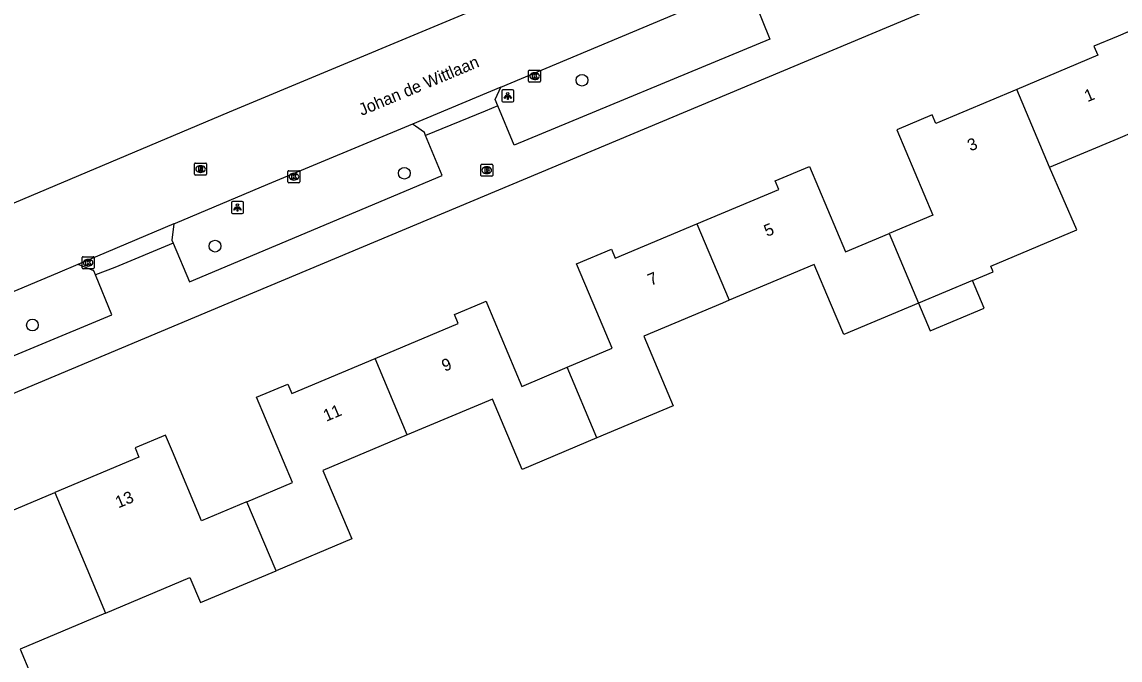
# Model space of a CAD drawing. Extents: x 162417 to 163721, y 384268 to 385416.
# Drawn here: x 163408.7 to 163500.2, y 384970.3 to 385023.4 of the extents above; entities that cross this region are included whole.
import ezdxf

# ---------------------------------------------------------------- set-up
doc = ezdxf.new("R2010")
doc.units = 0
for name, color, linetype in [('IMGEO_Boom', 7, 'Continuous'), ('IMGEO_Brandkraan', 7, 'Continuous'), ('IMGEO_Kolk', 7, 'Continuous'), ('IMGEO_Lichtpunt', 7, 'Continuous'), ('IMGEO_Openbare_ruimte_label', 7, 'Continuous'), ('IMGEO_Pand', 7, 'Continuous'), ('IMGEO_Pand_nummerreeks', 7, 'Continuous'), ('IMGEO_Rijbaan_lokaal_gesloten', 7, 'Continuous'), ('IMGEO_Rioolput', 7, 'Continuous'), ('IMGEO_Voetpad_open', 7, 'Continuous')]:
    doc.layers.add(name, color=color, linetype=linetype)

msp = doc.modelspace()

# ---------------------------------------------------------------- linework, layer by layer
at = {"layer": 'IMGEO_Boom'}
for centre in [(163455.331, 385018.572), (163440.528, 385010.828), (163424.753, 385004.752), (163409.535, 384998.178)]:
    msp.add_circle(centre, 0.489, dxfattribs=at)
at = {"layer": 'IMGEO_Brandkraan'}
for p, q in [((163446.894, 385010.65), (163446.894, 385011.502)), ((163446.969, 385011.576), (163447.821, 385011.576)), ((163447.382, 385011.356), (163447.407, 385011.356)), ((163447.895, 385011.502), (163447.895, 385010.65)), ((163447.821, 385010.576), (163446.969, 385010.576)), ((163447.405, 385010.796), (163447.38, 385010.796))]:
    msp.add_line(p, q, dxfattribs=at)
for points in [[(163446.894, 385010.65), (163446.894, 385011.502)], [(163446.969, 385011.576), (163447.821, 385011.576)], [(163447.242, 385011.276), (163447.242, 385010.876), (163447.455, 385010.876)], [(163447.473, 385011.276), (163447.242, 385011.276)], [(163447.421, 385011.195), (163447.367, 385011.195), (163447.367, 385011.119)], [(163447.895, 385011.502), (163447.895, 385010.65)], [(163447.821, 385010.576), (163446.969, 385010.576)], [(163447.367, 385011.119), (163447.42, 385011.119)], [(163447.429, 385011.043), (163447.367, 385011.043), (163447.367, 385010.962)], [(163447.367, 385010.962), (163447.429, 385010.962)]]:
    msp.add_lwpolyline(points, dxfattribs=at)
for centre, radius, start, end in [((163446.971, 385011.5), 0.0765, 91.55205, 178.44795), ((163446.971, 385011.5), 0.0765, 91.55205, 178.44795), ((163447.422, 385011.157), 0.0379, 267.82845, 90.93552), ((163447.477, 385011.131), 0.145, 59.4692, 91.53667), ((163447.502, 385011.178), 0.0922, 285.51372, 58.15012), ((163447.819, 385011.5), 0.0765, 1.55205, 88.44795), ((163447.819, 385011.5), 0.0765, 1.55205, 88.44795), ((163446.971, 385010.652), 0.0765, 181.55205, 268.44795), ((163446.971, 385010.652), 0.0765, 181.55205, 268.44795), ((163447.43, 385011.002), 0.0404, 269.87594, 90.50774), ((163447.461, 385011.127), 0.251, 268.66757, 293.53466), ((163447.507, 385010.986), 0.105, 301.31148, 78.98903), ((163447.819, 385010.652), 0.0765, 271.55205, 358.44795), ((163447.819, 385010.652), 0.0765, 271.55205, 358.44795)]:
    msp.add_arc(centre, radius, start, end, dxfattribs=at)
for centre, major_axis, ratio, start_param, end_param in [((163447.381, 385011.076), (-0.387, 0.002), 0.722429, 4.712389, 7.853982), ((163447.406, 385011.076), (-0.39, 0.002), 0.717154, 1.570796, 4.712389)]:
    msp.add_ellipse(centre, major_axis=major_axis, ratio=ratio, start_param=start_param, end_param=end_param, dxfattribs=at)
at = {"layer": 'IMGEO_Kolk'}
for p, q in [((163450.952, 385019.417), (163451.804, 385019.417)), ((163450.877, 385018.491), (163450.877, 385019.343)), ((163451.388, 385018.637), (163451.363, 385018.637)), ((163451.365, 385019.197), (163451.39, 385019.197)), ((163451.878, 385019.343), (163451.878, 385018.491)), ((163451.804, 385018.417), (163450.952, 385018.417)), ((163430.82, 385010.113), (163430.82, 385010.965)), ((163430.895, 385011.039), (163431.747, 385011.039)), ((163431.331, 385010.259), (163431.306, 385010.259)), ((163431.308, 385010.819), (163431.333, 385010.819)), ((163431.821, 385010.965), (163431.821, 385010.113)), ((163431.747, 385010.039), (163430.895, 385010.039)), ((163413.753, 385003.873), (163414.605, 385003.873)), ((163413.678, 385002.947), (163413.678, 385003.799)), ((163414.189, 385003.093), (163414.164, 385003.093)), ((163414.166, 385003.653), (163414.191, 385003.653)), ((163414.679, 385003.799), (163414.679, 385002.947)), ((163414.605, 385002.873), (163413.753, 385002.873))]:
    msp.add_line(p, q, dxfattribs=at)
for points in [[(163450.952, 385019.417), (163451.804, 385019.417)], [(163450.877, 385018.491), (163450.877, 385019.343)], [(163451.198, 385019.117), (163451.321, 385019.117), (163451.321, 385018.966), (163451.451, 385019.117), (163451.615, 385019.117), (163451.469, 385018.966), (163451.622, 385018.717), (163451.47, 385018.717), (163451.385, 385018.881), (163451.321, 385018.814), (163451.321, 385018.717), (163451.198, 385018.717), (163451.198, 385019.117)], [(163451.878, 385019.343), (163451.878, 385018.491)], [(163451.804, 385018.417), (163450.952, 385018.417)], [(163430.82, 385010.113), (163430.82, 385010.965)], [(163430.895, 385011.039), (163431.747, 385011.039)], [(163431.141, 385010.739), (163431.264, 385010.739), (163431.264, 385010.588), (163431.394, 385010.739), (163431.558, 385010.739), (163431.412, 385010.588), (163431.565, 385010.339), (163431.413, 385010.339), (163431.328, 385010.503), (163431.264, 385010.436), (163431.264, 385010.339), (163431.141, 385010.339), (163431.141, 385010.739)], [(163431.821, 385010.965), (163431.821, 385010.113)], [(163431.747, 385010.039), (163430.895, 385010.039)], [(163413.753, 385003.873), (163414.605, 385003.873)], [(163413.678, 385002.947), (163413.678, 385003.799)], [(163413.999, 385003.573), (163414.122, 385003.573), (163414.122, 385003.422), (163414.252, 385003.573), (163414.416, 385003.573), (163414.27, 385003.422), (163414.423, 385003.173), (163414.271, 385003.173), (163414.186, 385003.337), (163414.122, 385003.27), (163414.122, 385003.173), (163413.999, 385003.173), (163413.999, 385003.573)], [(163414.679, 385003.799), (163414.679, 385002.947)], [(163414.605, 385002.873), (163413.753, 385002.873)]]:
    msp.add_lwpolyline(points, dxfattribs=at)
for centre, start, end in [((163450.954, 385019.341), 91.55205, 178.44795), ((163450.954, 385019.341), 91.55205, 178.44795), ((163451.802, 385019.341), 1.55205, 88.44795), ((163451.802, 385019.341), 1.55205, 88.44795), ((163450.954, 385018.493), 181.55205, 268.44795), ((163450.954, 385018.493), 181.55205, 268.44795), ((163451.802, 385018.493), 271.55205, 358.44795), ((163451.802, 385018.493), 271.55205, 358.44795), ((163430.897, 385010.963), 91.55205, 178.44795), ((163430.897, 385010.963), 91.55205, 178.44795), ((163431.745, 385010.963), 1.55205, 88.44795), ((163431.745, 385010.963), 1.55205, 88.44795), ((163430.897, 385010.115), 181.55205, 268.44795), ((163430.897, 385010.115), 181.55205, 268.44795), ((163431.745, 385010.115), 271.55205, 358.44795), ((163431.745, 385010.115), 271.55205, 358.44795), ((163413.755, 385003.797), 91.55205, 178.44795), ((163413.755, 385003.797), 91.55205, 178.44795), ((163414.603, 385003.797), 1.55205, 88.44795), ((163414.603, 385003.797), 1.55205, 88.44795), ((163413.755, 385002.949), 181.55205, 268.44795), ((163413.755, 385002.949), 181.55205, 268.44795), ((163414.603, 385002.949), 271.55205, 358.44795), ((163414.603, 385002.949), 271.55205, 358.44795)]:
    msp.add_arc(centre, 0.0765, start, end, dxfattribs=at)
for centre, major_axis, ratio, start_param, end_param in [((163451.364, 385018.917), (-0.387, 0.002), 0.722429, 4.712389, 7.853982), ((163451.389, 385018.917), (-0.39, 0.002), 0.717154, 1.570796, 4.712389), ((163431.307, 385010.539), (-0.387, 0.002), 0.722429, 4.712389, 7.853982), ((163431.332, 385010.539), (-0.39, 0.002), 0.717154, 1.570796, 4.712389), ((163414.165, 385003.373), (-0.387, 0.002), 0.722429, 4.712389, 7.853982), ((163414.19, 385003.373), (-0.39, 0.002), 0.717154, 1.570796, 4.712389)]:
    msp.add_ellipse(centre, major_axis=major_axis, ratio=ratio, start_param=start_param, end_param=end_param, dxfattribs=at)
at = {"layer": 'IMGEO_Lichtpunt'}
for p, q in [((163448.647, 385017.665), (163448.647, 385016.858)), ((163448.647, 385017.665), (163448.647, 385016.858)), ((163449.549, 385017.76), (163448.741, 385017.76)), ((163449.549, 385017.76), (163448.741, 385017.76)), ((163449.643, 385016.858), (163449.643, 385017.665)), ((163449.643, 385016.858), (163449.643, 385017.665)), ((163448.741, 385016.764), (163449.549, 385016.764)), ((163448.741, 385016.764), (163449.549, 385016.764)), ((163427.025, 385008.465), (163426.217, 385008.465)), ((163427.025, 385008.465), (163426.217, 385008.465)), ((163426.123, 385008.37), (163426.123, 385007.563)), ((163426.123, 385008.37), (163426.123, 385007.563)), ((163426.217, 385007.469), (163427.025, 385007.469)), ((163426.217, 385007.469), (163427.025, 385007.469)), ((163427.119, 385007.563), (163427.119, 385008.37)), ((163427.119, 385007.563), (163427.119, 385008.37))]:
    msp.add_line(p, q, dxfattribs=at)
for points in [[(163449.021, 385017.329), (163449.06, 385017.301), (163448.872, 385017.039), (163448.834, 385017.066), (163449.021, 385017.329)], [(163449.123, 385017.281), (163449.17, 385017.281), (163449.17, 385016.959), (163449.123, 385016.959), (163449.123, 385017.281)], [(163449.233, 385017.301), (163449.271, 385017.328), (163449.458, 385017.066), (163449.419, 385017.038), (163449.233, 385017.301)], [(163426.497, 385008.034), (163426.536, 385008.006), (163426.348, 385007.744), (163426.31, 385007.771), (163426.497, 385008.034)], [(163426.599, 385007.986), (163426.646, 385007.986), (163426.646, 385007.664), (163426.599, 385007.664), (163426.599, 385007.986)], [(163426.709, 385008.006), (163426.747, 385008.033), (163426.934, 385007.771), (163426.895, 385007.743), (163426.709, 385008.006)]]:
    msp.add_lwpolyline(points, dxfattribs=at)
for centre in [(163449.146, 385017.463), (163426.622, 385008.168)]:
    msp.add_circle(centre, 0.0994, dxfattribs=at)
for centre, start, end in [((163448.741, 385017.665), 90, 180), ((163448.741, 385017.665), 90, 180), ((163449.549, 385017.665), 0, 90), ((163449.549, 385017.665), 0, 90), ((163448.741, 385016.858), 180, 270), ((163448.741, 385016.858), 180, 270), ((163449.549, 385016.858), 270, 0), ((163449.549, 385016.858), 270, 360), ((163426.217, 385008.37), 90, 180), ((163426.217, 385008.37), 90, 180), ((163427.025, 385008.37), 0, 90), ((163427.025, 385008.37), 0, 90), ((163426.217, 385007.563), 180, 270), ((163426.217, 385007.563), 180, 270), ((163427.025, 385007.563), 270, 0), ((163427.025, 385007.563), 270, 360)]:
    msp.add_arc(centre, 0.0946, start, end, dxfattribs=at)
at = {"layer": 'IMGEO_Pand'}
for points in [[(163494.29, 385011.32), (163500, 385013.725), (163501.415, 385014.321), (163503.854, 385008.529), (163510.184, 385011.196), (163509.673, 385012.409), (163507.732, 385017.016), (163503.867, 385015.388), (163500.828, 385022.602), (163500, 385022.254), (163497.982, 385021.403), (163498.298, 385020.654), (163491.556, 385017.814)], [(163491.556, 385017.814), (163484.812, 385014.973), (163484.514, 385015.679), (163481.563, 385014.436), (163484.553, 385007.338), (163480.915, 385005.805)], [(163494.29, 385011.32), (163491.556, 385017.814)], [(163464.908, 385006.613), (163471.717, 385009.481), (163471.421, 385010.185), (163474.275, 385011.387), (163477.273, 385004.271), (163480.915, 385005.805)], [(163487.856, 385001.891), (163489.591, 385002.622), (163489.397, 385003.083), (163496.558, 385006.099), (163494.29, 385011.32)], [(163454.088, 384994.658), (163457.848, 384996.242), (163456.265, 385000), (163454.885, 385003.276), (163457.784, 385004.497), (163458.101, 385003.745), (163464.908, 385006.613)], [(163464.908, 385006.613), (163467.593, 385000.239)], [(163480.915, 385005.805), (163483.368, 385000)], [(163483.368, 385000), (163477.146, 384997.379), (163476.042, 385000), (163474.683, 385003.226), (163467.593, 385000.239)], [(163487.856, 385001.891), (163483.368, 385000)], [(163483.368, 385000), (163484.343, 384997.693), (163488.83, 384999.584), (163487.856, 385001.891)], [(163438.083, 384995.389), (163445.017, 384998.31), (163444.703, 384999.055), (163446.947, 385000), (163447.336, 385000.164), (163447.406, 385000), (163450.323, 384993.072), (163454.088, 384994.658)], [(163467.593, 385000.239), (163467.026, 385000), (163460.493, 384997.248), (163462.932, 384991.459), (163456.565, 384988.777)], [(163427.415, 384983.467), (163431.202, 384985.062), (163428.209, 384992.166), (163430.816, 384993.264), (163431.151, 384992.468), (163438.083, 384995.389)], [(163440.763, 384989.026), (163438.083, 384995.389)], [(163456.565, 384988.777), (163454.088, 384994.658)], [(163456.565, 384988.777), (163450.337, 384986.153), (163447.867, 384992.018), (163440.763, 384989.026)], [(163427.415, 384983.467), (163427.308, 384983.422), (163423.631, 384981.873), (163421.195, 384987.655), (163420.62, 384989.019), (163418.084, 384987.951), (163418.408, 384987.182), (163411.402, 384984.231)], [(163440.763, 384989.026), (163433.747, 384986.07), (163436.151, 384980.365), (163429.839, 384977.706)], [(163415.628, 384974.192), (163408.509, 384971.193), (163409.376, 384969.136), (163402.648, 384966.302), (163402.116, 384967.566), (163400.175, 384972.173), (163404.216, 384973.876), (163401.795, 384979.625), (163401.263, 384980.887), (163404.062, 384982.066), (163404.393, 384981.278), (163411.402, 384984.231)], [(163411.402, 384984.231), (163414.062, 384977.913), (163415.628, 384974.192)], [(163429.839, 384977.706), (163427.415, 384983.467)], [(163415.628, 384974.192), (163422.664, 384977.156), (163423.549, 384975.056), (163429.839, 384977.706)]]:
    msp.add_lwpolyline(points, dxfattribs=at)
at = {"layer": 'IMGEO_Rijbaan_lokaal_gesloten'}
for points in [[(163526.981, 385058.237), (163524.917, 385057.312), (163500, 385046.827), (163425.932, 385015.904), (163388.243, 385000), (163387.545, 384999.704), (163359.186, 384987.697)], [(163448.57, 385017.982), (163468.504, 385026.389)], [(163448.57, 385017.982), (163441.213, 385014.921)], [(163441.213, 385014.921), (163429.137, 385009.898), (163421.429, 385006.64), (163421.331, 385006.599)], [(163421.331, 385006.599), (163413.331, 385003.218)], [(163413.331, 385003.218), (163411.617, 385002.494), (163395.6, 384995.783)]]:
    msp.add_lwpolyline(points, dxfattribs=at)
at = {"layer": 'IMGEO_Rioolput'}
for p, q in [((163423.047, 385010.75), (163423.047, 385011.602)), ((163423.122, 385011.676), (163423.974, 385011.676)), ((163423.535, 385011.456), (163423.56, 385011.456)), ((163424.048, 385011.602), (163424.048, 385010.75)), ((163423.974, 385010.676), (163423.122, 385010.676)), ((163423.558, 385010.896), (163423.533, 385010.896))]:
    msp.add_line(p, q, dxfattribs=at)
for points in [[(163423.047, 385010.75), (163423.047, 385011.602)], [(163423.122, 385011.676), (163423.974, 385011.676)], [(163423.636, 385011.374), (163423.384, 385011.376), (163423.384, 385010.976)], [(163423.384, 385010.976), (163423.508, 385010.976), (163423.508, 385011.138), (163423.519, 385011.138)], [(163423.562, 385011.295), (163423.508, 385011.295), (163423.508, 385011.214)], [(163423.508, 385011.214), (163423.56, 385011.214)], [(163424.048, 385011.602), (163424.048, 385010.75)], [(163423.974, 385010.676), (163423.122, 385010.676)], [(163423.566, 385011.109), (163423.637, 385010.976), (163423.777, 385010.976), (163423.712, 385011.102)]]:
    msp.add_lwpolyline(points, dxfattribs=at)
for centre, radius, start, end in [((163423.124, 385011.6), 0.0765, 91.55205, 178.44795), ((163423.124, 385011.6), 0.0765, 91.55205, 178.44795), ((163423.518, 385011.085), 0.0533, 26.02933, 88.69889), ((163423.544, 385011.403), 0.19, 274.7715, 282.96867), ((163423.568, 385011.199), 0.0964, 77.00612, 93.18647), ((163423.582, 385011.256), 0.0378, 276.66336, 79.67722), ((163423.635, 385011.264), 0.109, 350.36119, 89.41601), ((163423.633, 385011.264), 0.112, 277.58423, 350.98172), ((163423.617, 385011.049), 0.108, 29.51342, 73.79051), ((163423.972, 385011.6), 0.0765, 1.55205, 88.44795), ((163423.972, 385011.6), 0.0765, 1.55205, 88.44795), ((163423.124, 385010.752), 0.0765, 181.55205, 268.44795), ((163423.124, 385010.752), 0.0765, 181.55205, 268.44795), ((163423.972, 385010.752), 0.0765, 271.55205, 358.44795), ((163423.972, 385010.752), 0.0765, 271.55205, 358.44795)]:
    msp.add_arc(centre, radius, start, end, dxfattribs=at)
for centre, major_axis, ratio, start_param, end_param in [((163423.534, 385011.176), (-0.387, 0.002), 0.722429, 4.712389, 7.853982), ((163423.559, 385011.176), (-0.39, 0.002), 0.717154, 1.570796, 4.712389)]:
    msp.add_ellipse(centre, major_axis=major_axis, ratio=ratio, start_param=start_param, end_param=end_param, dxfattribs=at)
at = {"layer": 'IMGEO_Voetpad_open'}
for points in [[(163363.507, 384973.847), (163365.371, 384974.629), (163425.859, 385000), (163500, 385031.078), (163534.443, 385045.503)], [(163469.69, 385025.15), (163470.993, 385022.003), (163449.689, 385013.164), (163448.318, 385016.446)], [(163448.318, 385016.446), (163448.097, 385016.974), (163448.438, 385017.701), (163448.57, 385017.982)], [(163448.318, 385016.446), (163447.247, 385015.982), (163442.302, 385013.957)], [(163442.302, 385013.957), (163442.198, 385014.207), (163441.445, 385014.752), (163441.213, 385014.921)], [(163421.266, 385005.008), (163422.621, 385001.771), (163443.689, 385010.64), (163442.302, 385013.957)], [(163421.331, 385006.599), (163421.165, 385005.249), (163421.266, 385005.008)], [(163421.266, 385005.008), (163416.409, 385002.969), (163414.794, 385002.353)], [(163414.794, 385002.353), (163414.657, 385002.69), (163414.525, 385002.749), (163413.564, 385003.127), (163413.331, 385003.218)], [(163395.315, 384994.288), (163396.712, 384990.944), (163416.143, 384999.038), (163414.794, 385002.353)]]:
    msp.add_lwpolyline(points, dxfattribs=at)

# ---------------------------------------------------------------- texts
at = {"layer": 'IMGEO_Openbare_ruimte_label'}
msp.add_text('Johan de Wittlaan', height=1, rotation=22.69476, dxfattribs=at).set_placement((163436.975, 385015.595))
at = {"layer": 'IMGEO_Pand_nummerreeks'}
for s, rotation, p in [('1', 22.84334, (163497.448, 385016.736)), ('3', 22.84383, (163487.701, 385012.631)), ('5', 22.84419, (163470.749, 385005.514)), ('7', 22.84419, (163461.064, 385001.434)), ('9', 22.84658, (163443.894, 384994.278)), ('11', 22.84658, (163434.021, 384990.119)), ('13', 22.84389, (163416.701, 384982.905))]:
    msp.add_text(s, height=1, rotation=rotation, dxfattribs=at).set_placement(p)

doc.saveas('drawing.dxf')
